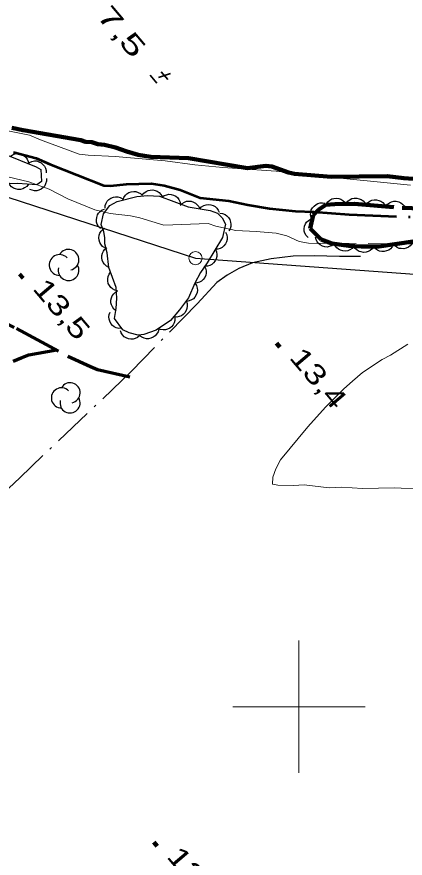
# Model space of a CAD drawing. Extents: x 386081 to 389416, y 5130568 to 5134082.
# Drawn here: x 387357.3 to 387416.1, y 5132577.1 to 5132704.2 of the extents above; entities that cross this region are included whole.
import ezdxf
from ezdxf.enums import TextEntityAlignment as Align

# ---------------------------------------------------------------- set-up
doc = ezdxf.new("R2010")
doc.units = 0
doc.header["$LTSCALE"] = 1.2
for name, pattern in [('DASH_DOUBLE_DOT', [9.2, 5, -1.2, 0.3, -1.2, 0.3, -1.2]), ('DOT_DASHED', [7.7, 5, -1.2, 0.3, -1.2]), ('LONG_DASHED', [7.5, 6, -1.5])]:
    doc.linetypes.add(name, pattern=pattern)
for name, color, linetype, lineweight in [('1', 7, 'Continuous', 53), ('2', 7, 'Continuous', 13), ('22', 7, 'Continuous', 13), ('3', 7, 'Continuous', 140), ('36', 7, 'Continuous', 13), ('4', 7, 'DASH_DOUBLE_DOT', 53), ('41', 7, 'DOT_DASHED', 25), ('44', 7, 'Continuous', 25), ('61', 7, 'Continuous', 13)]:
    doc.layers.add(name, color=color, linetype=linetype, lineweight=lineweight)

msp = doc.modelspace()

# ---------------------------------------------------------------- linework, layer by layer
at = {"layer": '1'}
msp.add_lwpolyline([(387356.85, 5132683.8), (387360.28, 5132682.87), (387362.33, 5132681.97), (387370.5, 5132678.78), (387371.48, 5132678.73), (387373.95, 5132678.98), (387377.68, 5132679.04), (387379.61, 5132678.74), (387382.04, 5132678.11), (387385.08, 5132676.9), (387389.42, 5132676.44), (387392.28, 5132675.82), (387395.55, 5132675.26)], dxfattribs=at)
at = {"layer": '1', "linetype": 'LONG_DASHED'}
msp.add_lwpolyline([(387395.55, 5132675.26), (387399.49, 5132674.86), (387402.23, 5132674.8), (387407.57, 5132674.38), (387416.83, 5132674.01)], dxfattribs=at)
at = {"layer": '2'}
for points in [[(387338.8, 5132690.46), (387359.26, 5132686.38), (387360.92, 5132685.68), (387366.78, 5132683.5), (387368.14, 5132683.34), (387372.22, 5132683.15), (387379.76, 5132682.5), (387384.27, 5132681.86), (387388.5, 5132681.47), (387396.55, 5132680.94), (387402.2, 5132680.25), (387416.86, 5132678.79)], [(387356, 5132680.09), (387359.17, 5132679.3), (387362.24, 5132678.18), (387365.07, 5132676.75), (387369.14, 5132675.09), (387371.44, 5132674.55), (387374.52, 5132674.17), (387375.94, 5132673.86), (387379.56, 5132672.75), (387386.25, 5132673), (387387.44, 5132672.59), (387390.44, 5132671.94), (387393.53, 5132671.8)], [(387418.51, 5132632.86), (387414.46, 5132633.08), (387409.62, 5132632.99), (387406.49, 5132633.15), (387404.59, 5132633.08), (387400.78, 5132633.54), (387399.19, 5132633.41), (387396.8, 5132633.46), (387396, 5132633.64), (387396.06, 5132634.68), (387396.49, 5132635.96), (387397.22, 5132637.31), (387401.33, 5132642.29), (387404.03, 5132645.25), (387406.79, 5132648.01), (387408.08, 5132649.18), (387409.61, 5132650.48), (387412.56, 5132652.45), (387413.84, 5132653.13), (387416.48, 5132654.8)]]:
    msp.add_lwpolyline(points, dxfattribs=at)
at = {"layer": '2', "linetype": 'LONG_DASHED'}
msp.add_lwpolyline([(387393.53, 5132671.8), (387396.53, 5132671.55), (387398.15, 5132671.13), (387400.04, 5132670.3), (387401.44, 5132670.05), (387440.07, 5132669.72)], dxfattribs=at)
at = {"layer": '22', "linetype": 'LONG_DASHED', "lineweight": 70}
for points in [[(387279.04, 5132682.86), (387281.33, 5132681.68), (387285.76, 5132679.6), (387289.92, 5132677.53), (387292.84, 5132676.22), (387296.88, 5132674.65), (387300.61, 5132673.65), (387306.21, 5132672.52), (387308.88, 5132671.71), (387311.06, 5132671.27), (387320.63, 5132669.01), (387322.87, 5132668.26), (387327.6, 5132667.26), (387331.52, 5132666.57), (387343.15, 5132663.62), (387345.2, 5132662.93), (387350.54, 5132660.55), (387357.31, 5132657.13), (387365.08, 5132652.95), (387368.5, 5132651.4), (387369.55, 5132650.96), (387374.41, 5132649.83)], [(387356.79, 5132652.19), (387357.98, 5132652.74), (387359.16, 5132653.17), (387363.38, 5132653.9)]]:
    msp.add_lwpolyline(points, dxfattribs=at)
at = {"layer": '3', "lineweight": 35}
for p, q in [((387380.59, 5132695.66), (387378.77, 5132695.09)), ((387379.16, 5132695.95), (387380.17, 5132694.76)), ((387377.49, 5132695.45), (387378.53, 5132694.23))]:
    msp.add_line(p, q, dxfattribs=at)
at = {"layer": '3'}
for p, q in [((387357.77, 5132665.37), (387358.28, 5132664.76)), ((387396.58, 5132654.94), (387397.09, 5132654.33)), ((387378.04, 5132579.53), (387378.55, 5132578.92))]:
    msp.add_line(p, q, dxfattribs=at)
at = {"layer": '36', "lineweight": 25}
msp.add_lwpolyline([(387339.88, 5132913.57), (387325.97, 5132843.76), (387310.62, 5132763.9), (387297.35, 5132696.04), (387384.34, 5132667.8), (387460.24, 5132662.26), (387617.76, 5132650.47), (387656.65, 5132646.41), (387738.05, 5132640.04), (387768.02, 5132600.07)], dxfattribs=at)
at = {"layer": '36'}
msp.add_circle((387384.358, 5132667.78), 1, dxfattribs=at)
at = {"layer": '4', "linetype": 'Continuous', "lineweight": 90}
msp.add_lwpolyline([(387356.57, 5132687.47), (387358.3, 5132687.11), (387367, 5132685.62), (387367.74, 5132685.38), (387368.67, 5132685.32), (387369.59, 5132685.02), (387370.58, 5132684.9), (387372.25, 5132684.48), (387373.98, 5132683.88), (387375.7, 5132683.4), (387376.63, 5132683.22), (387377.62, 5132683.1), (387383.29, 5132682.89), (387392.24, 5132681.4), (387395.01, 5132681.72), (387395.88, 5132681.61), (387398.4, 5132680.7), (387399.33, 5132680.52), (387404.88, 5132680.06), (387413.33, 5132680.17), (387415.85, 5132679.88), (387422.82, 5132679.36)], dxfattribs=at)
at = {"layer": '41'}
msp.add_lwpolyline([(387409.3, 5132668.03), (387406.11, 5132668.01), (387402.31, 5132668.11), (387399.12, 5132668.09), (387395.8, 5132667.7), (387392.98, 5132667.07), (387390.89, 5132666.2), (387389.17, 5132665.21), (387387.57, 5132664.1), (387384.63, 5132660.9), (387374.68, 5132650.68), (387357.78, 5132634.6), (387345.61, 5132623.13), (387337.26, 5132614.26), (387325.82, 5132602.3), (387312.18, 5132587.63), (387300.87, 5132575.79), (387280.94, 5132555.06), (387269.25, 5132543.58), (387265.68, 5132540), (387256.45, 5132531.24), (387252.64, 5132527.41), (387247.84, 5132523.08), (387240.08, 5132515.79)], dxfattribs=at)
at = {"layer": '44', "linetype": 'DOT_DASHED'}
msp.add_lwpolyline([(387355.27, 5132683.6), (387360.28, 5132681.59), (387360.98, 5132681.16), (387361.1, 5132679.34), (387360.36, 5132678.85), (387357.46, 5132679.06), (387354.63, 5132678.95)], dxfattribs=at)
at = {"layer": '44'}
for points in [[(387356.36, 5132683.16), (387356.7, 5132683.4), (387357.09, 5132683.52), (387357.42, 5132683.57), (387357.77, 5132683.53), (387358.12, 5132683.42), (387358.45, 5132683.22), (387358.71, 5132683.02), (387358.91, 5132682.73), (387359.07, 5132682.4), (387359.14, 5132682.05)], [(387359.24, 5132682.23), (387359.62, 5132682.4), (387360.02, 5132682.46), (387360.35, 5132682.46), (387360.69, 5132682.35), (387361.02, 5132682.19), (387361.3, 5132681.94), (387361.53, 5132681.7), (387361.68, 5132681.38), (387361.78, 5132681.02), (387361.79, 5132680.66)], [(387359.12, 5132678.94), (387358.86, 5132678.61), (387358.53, 5132678.38), (387358.24, 5132678.23), (387357.89, 5132678.16), (387357.52, 5132678.16), (387357.15, 5132678.25), (387356.84, 5132678.36), (387356.56, 5132678.57), (387356.31, 5132678.84), (387356.13, 5132679.16)], [(387361.83, 5132679.82), (387361.82, 5132679.4), (387361.7, 5132679.02), (387361.56, 5132678.72), (387361.33, 5132678.45), (387361.04, 5132678.22), (387360.69, 5132678.07), (387360.38, 5132677.97), (387360.02, 5132677.97), (387359.66, 5132678.03), (387359.33, 5132678.17)], [(387373.38, 5132676.56), (387373.52, 5132676.96), (387373.76, 5132677.28), (387373.99, 5132677.52), (387374.3, 5132677.69), (387374.65, 5132677.81), (387375.03, 5132677.84), (387375.36, 5132677.83), (387375.69, 5132677.72), (387376.02, 5132677.54), (387376.29, 5132677.3)], [(387376.31, 5132677.28), (387376.56, 5132677.61), (387376.89, 5132677.84), (387377.18, 5132678), (387377.53, 5132678.07), (387377.9, 5132678.08), (387378.27, 5132677.99), (387378.58, 5132677.89), (387378.86, 5132677.68), (387379.12, 5132677.41), (387379.3, 5132677.1)], [(387370.68, 5132675.31), (387370.71, 5132675.72), (387370.86, 5132676.1), (387371.02, 5132676.39), (387371.28, 5132676.63), (387371.58, 5132676.84), (387371.94, 5132676.97), (387372.26, 5132677.05), (387372.61, 5132677.02), (387372.97, 5132676.93), (387373.29, 5132676.77)], [(387379.28, 5132677), (387379.62, 5132677.24), (387380, 5132677.37), (387380.33, 5132677.44), (387380.68, 5132677.41), (387381.03, 5132677.31), (387381.37, 5132677.12), (387381.63, 5132676.93), (387381.84, 5132676.65), (387382.01, 5132676.32), (387382.1, 5132675.97)], [(387404.12, 5132675.94), (387404.35, 5132676.29), (387404.67, 5132676.55), (387404.95, 5132676.72), (387405.29, 5132676.81), (387405.65, 5132676.85), (387406.03, 5132676.79), (387406.35, 5132676.7), (387406.64, 5132676.51), (387406.92, 5132676.26), (387407.12, 5132675.96)], [(387407.12, 5132676.07), (387407.38, 5132676.39), (387407.72, 5132676.62), (387408.01, 5132676.77), (387408.36, 5132676.84), (387408.73, 5132676.84), (387409.1, 5132676.75), (387409.41, 5132676.63), (387409.69, 5132676.42), (387409.94, 5132676.15), (387410.12, 5132675.83)], [(387410.12, 5132675.83), (387410.38, 5132676.16), (387410.71, 5132676.39), (387411.01, 5132676.54), (387411.35, 5132676.6), (387411.72, 5132676.6), (387412.09, 5132676.51), (387412.4, 5132676.4), (387412.68, 5132676.18), (387412.93, 5132675.91), (387413.11, 5132675.6)], [(387369.99, 5132672.25), (387369.7, 5132672.55), (387369.51, 5132672.91), (387369.4, 5132673.22), (387369.38, 5132673.58), (387369.42, 5132673.94), (387369.56, 5132674.3), (387369.71, 5132674.59), (387369.96, 5132674.84), (387370.26, 5132675.06), (387370.59, 5132675.19)], [(387382.04, 5132675.76), (387382.33, 5132676.06), (387382.69, 5132676.26), (387383, 5132676.38), (387383.35, 5132676.41), (387383.72, 5132676.38), (387384.08, 5132676.25), (387384.37, 5132676.1), (387384.63, 5132675.86), (387384.85, 5132675.57), (387385, 5132675.24)], [(387385, 5132675.24), (387385.29, 5132675.54), (387385.64, 5132675.73), (387385.95, 5132675.85), (387386.3, 5132675.88), (387386.67, 5132675.85), (387387.03, 5132675.72), (387387.32, 5132675.58), (387387.58, 5132675.34), (387387.8, 5132675.04), (387387.95, 5132674.71)], [(387401.85, 5132673.92), (387401.76, 5132674.33), (387401.8, 5132674.73), (387401.87, 5132675.06), (387402.04, 5132675.36), (387402.28, 5132675.65), (387402.58, 5132675.88), (387402.87, 5132676.04), (387403.21, 5132676.12), (387403.58, 5132676.14), (387403.93, 5132676.08)], [(387413.11, 5132675.6), (387413.37, 5132675.92), (387413.7, 5132676.15), (387414, 5132676.3), (387414.34, 5132676.37), (387414.71, 5132676.37), (387415.08, 5132676.28), (387415.39, 5132676.16), (387415.67, 5132675.95), (387415.92, 5132675.68), (387416.1, 5132675.36)], [(387388.04, 5132674.57), (387388.46, 5132674.52), (387388.83, 5132674.35), (387389.11, 5132674.18), (387389.34, 5132673.92), (387389.54, 5132673.61), (387389.66, 5132673.24), (387389.72, 5132672.92), (387389.68, 5132672.57), (387389.58, 5132672.21), (387389.41, 5132671.9)], [(387401.37, 5132670.88), (387401.09, 5132671.19), (387400.91, 5132671.56), (387400.81, 5132671.87), (387400.8, 5132672.22), (387400.85, 5132672.59), (387401, 5132672.94), (387401.16, 5132673.23), (387401.42, 5132673.47), (387401.73, 5132673.67), (387402.06, 5132673.8)], [(387370.65, 5132669.32), (387370.3, 5132669.55), (387370.05, 5132669.87), (387369.88, 5132670.15), (387369.79, 5132670.49), (387369.75, 5132670.86), (387369.82, 5132671.24), (387369.91, 5132671.55), (387370.1, 5132671.84), (387370.35, 5132672.12), (387370.65, 5132672.32)], [(387388.91, 5132671.7), (387389.08, 5132671.32), (387389.14, 5132670.92), (387389.14, 5132670.59), (387389.04, 5132670.25), (387388.88, 5132669.92), (387388.63, 5132669.63), (387388.39, 5132669.4), (387388.07, 5132669.25), (387387.72, 5132669.15), (387387.36, 5132669.13)], [(387405.31, 5132669.89), (387404.97, 5132669.64), (387404.59, 5132669.52), (387404.26, 5132669.45), (387403.91, 5132669.49), (387403.56, 5132669.59), (387403.22, 5132669.78), (387402.96, 5132669.97), (387402.75, 5132670.26), (387402.59, 5132670.59), (387402.5, 5132670.94)], [(387417.25, 5132670.32), (387417.07, 5132669.94), (387416.79, 5132669.64), (387416.54, 5132669.43), (387416.22, 5132669.29), (387415.86, 5132669.21), (387415.47, 5132669.22), (387415.15, 5132669.26), (387414.83, 5132669.41), (387414.53, 5132669.62), (387414.28, 5132669.88)], [(387371.26, 5132666.38), (387370.89, 5132666.58), (387370.6, 5132666.86), (387370.4, 5132667.12), (387370.27, 5132667.45), (387370.2, 5132667.81), (387370.22, 5132668.2), (387370.28, 5132668.52), (387370.44, 5132668.83), (387370.66, 5132669.13), (387370.93, 5132669.36)], [(387387.36, 5132669.13), (387387.53, 5132668.75), (387387.59, 5132668.35), (387387.59, 5132668.02), (387387.49, 5132667.68), (387387.33, 5132667.35), (387387.08, 5132667.06), (387386.84, 5132666.83), (387386.52, 5132666.68), (387386.17, 5132666.58), (387385.81, 5132666.56)], [(387408.3, 5132669.55), (387408.02, 5132669.24), (387407.67, 5132669.03), (387407.37, 5132668.89), (387407.02, 5132668.85), (387406.65, 5132668.87), (387406.29, 5132668.99), (387405.99, 5132669.12), (387405.72, 5132669.35), (387405.49, 5132669.64), (387405.33, 5132669.96)], [(387411.31, 5132669.55), (387411.07, 5132669.21), (387410.76, 5132668.95), (387410.48, 5132668.77), (387410.14, 5132668.68), (387409.77, 5132668.65), (387409.39, 5132668.71), (387409.08, 5132668.79), (387408.78, 5132668.99), (387408.51, 5132669.24), (387408.31, 5132669.53)], [(387414.28, 5132669.88), (387414.1, 5132669.51), (387413.83, 5132669.21), (387413.57, 5132668.99), (387413.25, 5132668.86), (387412.89, 5132668.77), (387412.51, 5132668.78), (387412.18, 5132668.82), (387411.86, 5132668.97), (387411.56, 5132669.18), (387411.31, 5132669.44)], [(387385.69, 5132666.63), (387385.88, 5132666.26), (387385.96, 5132665.86), (387385.98, 5132665.53), (387385.9, 5132665.19), (387385.75, 5132664.85), (387385.51, 5132664.55), (387385.29, 5132664.31), (387384.98, 5132664.15), (387384.63, 5132664.03), (387384.27, 5132663.99)], [(387372.55, 5132662.83), (387372.15, 5132662.93), (387371.8, 5132663.14), (387371.54, 5132663.35), (387371.34, 5132663.64), (387371.18, 5132663.97), (387371.11, 5132664.35), (387371.09, 5132664.67), (387371.17, 5132665.02), (387371.31, 5132665.36), (387371.53, 5132665.65)], [(387384.27, 5132663.99), (387384.49, 5132663.64), (387384.6, 5132663.24), (387384.64, 5132662.92), (387384.59, 5132662.57), (387384.47, 5132662.22), (387384.25, 5132661.9), (387384.05, 5132661.65), (387383.75, 5132661.46), (387383.41, 5132661.31), (387383.05, 5132661.25)], [(387372.34, 5132659.81), (387372.02, 5132660.07), (387371.79, 5132660.4), (387371.64, 5132660.7), (387371.57, 5132661.04), (387371.57, 5132661.41), (387371.66, 5132661.78), (387371.77, 5132662.09), (387371.99, 5132662.37), (387372.26, 5132662.62), (387372.57, 5132662.8)], [(387382.94, 5132661.31), (387383.08, 5132660.92), (387383.1, 5132660.51), (387383.07, 5132660.18), (387382.95, 5132659.86), (387382.75, 5132659.54), (387382.48, 5132659.27), (387382.22, 5132659.07), (387381.89, 5132658.95), (387381.53, 5132658.88), (387381.17, 5132658.89)], [(387373.2, 5132657.18), (387372.78, 5132657.16), (387372.39, 5132657.27), (387372.08, 5132657.4), (387371.81, 5132657.62), (387371.57, 5132657.9), (387371.4, 5132658.24), (387371.29, 5132658.55), (387371.27, 5132658.9), (387371.32, 5132659.27), (387371.44, 5132659.61)], [(387381.24, 5132658.79), (387381.24, 5132658.37), (387381.12, 5132657.98), (387380.98, 5132657.68), (387380.75, 5132657.42), (387380.46, 5132657.19), (387380.11, 5132657.03), (387379.8, 5132656.93), (387379.45, 5132656.93), (387379.08, 5132656.98), (387378.75, 5132657.12)], [(387375.93, 5132656.07), (387375.61, 5132655.79), (387375.24, 5132655.62), (387374.93, 5132655.53), (387374.57, 5132655.53), (387374.21, 5132655.59), (387373.86, 5132655.74), (387373.58, 5132655.91), (387373.34, 5132656.17), (387373.14, 5132656.48), (387373.02, 5132656.82)], [(387378.8, 5132657.02), (387378.69, 5132656.62), (387378.47, 5132656.27), (387378.26, 5132656.02), (387377.97, 5132655.82), (387377.63, 5132655.67), (387377.25, 5132655.61), (387376.93, 5132655.59), (387376.59, 5132655.68), (387376.25, 5132655.83), (387375.96, 5132656.05)]]:
    msp.add_lwpolyline(points, dxfattribs=at)
at = {"layer": '44', "linetype": 'DOT_DASHED'}
msp.add_lwpolyline([(387371.26, 5132666.38), (387371.02, 5132668.58), (387370.65, 5132669.93), (387370.65, 5132670.91), (387370.49, 5132671.78), (387370.12, 5132672.88), (387370.45, 5132674.5), (387371.43, 5132675.73), (387372.54, 5132676.35), (387375.49, 5132677.1), (387377.09, 5132677.23), (387378.94, 5132677.12), (387383.24, 5132675.55), (387386.56, 5132674.96), (387387.67, 5132674.6), (387388.4, 5132673.87), (387388.9, 5132672.89), (387388.43, 5132670.91), (387386.12, 5132667.08), (387385.14, 5132665.61), (387384.28, 5132664.01), (387383.3, 5132661.8), (387381.95, 5132659.96), (387380.6, 5132658.36), (387378.39, 5132656.88), (387376.55, 5132656.25), (387375.69, 5132656.13), (387374.34, 5132656.48), (387373.35, 5132656.97), (387372.12, 5132658.67), (387372.37, 5132660.15), (387372.49, 5132661.74), (387372.37, 5132663.33)], close=True, dxfattribs=at)
at = {"layer": '44', "linetype": 'DOT_DASHED', "lineweight": 90}
msp.add_lwpolyline([(387417.25, 5132670.32), (387412.1, 5132669.56), (387409.4, 5132669.54), (387407.56, 5132669.65), (387404.98, 5132670.01), (387403.38, 5132670.61), (387401.7, 5132672.27), (387402.17, 5132674.25), (387403.02, 5132675.13), (387404.05, 5132675.82), (387405.41, 5132675.95), (387408.36, 5132675.97), (387415.62, 5132675.4), (387421.77, 5132675.19)], dxfattribs=at)
at = {"layer": '44'}
for centre, radius, start, end in [((387365.165, 5132667.53), 1.569, 282.26917, 149.72626), ((387363.816, 5132666.746), 1.569, 44.11537, 269.80396), ((387365.165, 5132665.961), 1.569, 166.93686, 29.62122), ((387365.396, 5132647.426), 1.523, 282.26917, 149.72626), ((387364.086, 5132646.665), 1.523, 44.11537, 269.80396), ((387365.396, 5132645.903), 1.523, 166.93686, 29.62122)]:
    msp.add_arc(centre, radius, start, end, dxfattribs=at)
at = {"layer": '61'}
for p, q in [((387400, 5132590), (387400, 5132610)), ((387390, 5132600), (387410, 5132600))]:
    msp.add_line(p, q, dxfattribs=at)

# ---------------------------------------------------------------- texts
at = {"layer": '3', "width": 1.55}
msp.add_text('    7,5', height=3, rotation=310.294, dxfattribs=at).set_placement((387369.829, 5132703.69), align=Align.CENTER)
at = {"layer": '3', "width": 1.35}
for s, p in [('13,5   ', (387359.6, 5132663.15)), ('13,4   ', (387398.41, 5132652.72)), ('13,0   ', (387379.87, 5132577.31))]:
    msp.add_text(s, height=3, rotation=310.294, dxfattribs=at).set_placement(p)

doc.saveas('drawing.dxf')
